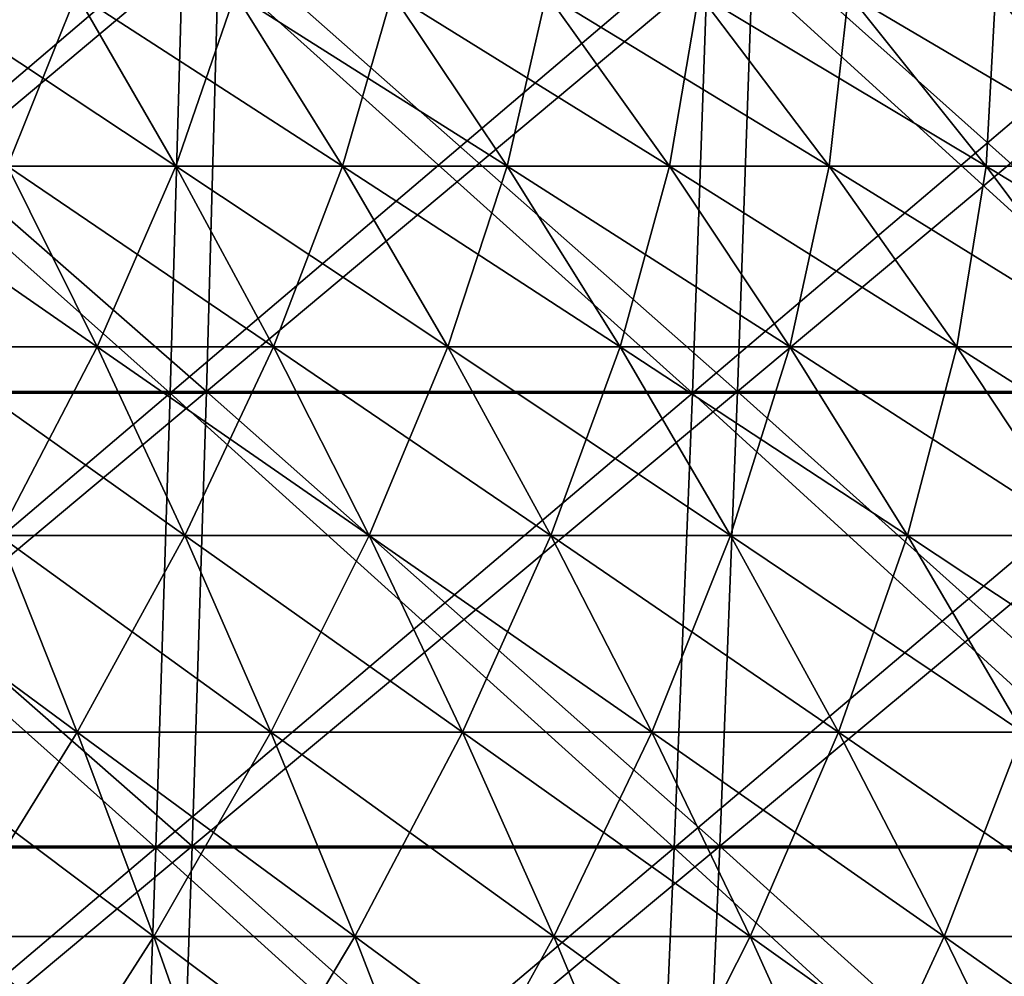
# Model space of a CAD drawing. Header units: millimetres. Extents: x -125 to 125, y -45 to 4025.
# Tile 685 of 755: x 13.63 to 20.5, y 3991.7 to 3998.38. Entities that reach past the tile are written whole.
import ezdxf

# ---------------------------------------------------------------- set-up
doc = ezdxf.new("R2010")
doc.units = ezdxf.units.MM
doc.header["$LTSCALE"] = 6.999206
for name, color, linetype in [('21', 7, 'CONTINUOUS'), ('22', 7, 'CONTINUOUS'), ('23', 7, 'CONTINUOUS'), ('24', 7, 'CONTINUOUS'), ('26', 7, 'CONTINUOUS'), ('27', 7, 'CONTINUOUS')]:
    doc.layers.add(name, color=color, linetype=linetype)

msp = doc.modelspace()

# ---------------------------------------------------------------- linework, layer by layer
at = {"layer": '21', "color": 7, "linetype": 'CONTINUOUS'}
for points in [[(11.2142, 3995.7875, 121.0201), (14.9357, 3995.7875, 120.6174), (11.281, 3998.983, 121.7409), (11.2142, 3995.7875, 121.0201)], [(11.281, 3998.983, 121.7409), (14.9357, 3995.7875, 120.6174), (15.0246, 3998.983, 121.3358), (11.281, 3998.983, 121.7409)], [(14.9357, 3995.7875, 120.6174), (18.643, 3995.7875, 120.1002), (15.0246, 3998.983, 121.3358), (14.9357, 3995.7875, 120.6174)], [(15.0246, 3998.983, 121.3358), (18.643, 3995.7875, 120.1002), (18.754, 3998.983, 120.8156), (15.0246, 3998.983, 121.3358)], [(18.643, 3995.7875, 120.1002), (22.3327, 3995.7875, 119.4692), (18.754, 3998.983, 120.8156), (18.643, 3995.7875, 120.1002)], [(18.754, 3998.983, 120.8156), (22.3327, 3995.7875, 119.4692), (22.4657, 3998.983, 120.1807), (18.754, 3998.983, 120.8156)], [(11.1397, 3992.6122, 120.2162), (14.8365, 3992.6122, 119.8161), (11.2142, 3995.7875, 121.0201), (11.1397, 3992.6122, 120.2162)], [(11.2142, 3995.7875, 121.0201), (14.8365, 3992.6122, 119.8161), (14.9357, 3995.7875, 120.6174), (11.2142, 3995.7875, 121.0201)], [(14.8365, 3992.6122, 119.8161), (18.5192, 3992.6122, 119.3024), (14.9357, 3995.7875, 120.6174), (14.8365, 3992.6122, 119.8161)], [(14.9357, 3995.7875, 120.6174), (18.5192, 3992.6122, 119.3024), (18.643, 3995.7875, 120.1002), (14.9357, 3995.7875, 120.6174)], [(18.5192, 3992.6122, 119.3024), (22.1843, 3992.6122, 118.6755), (18.643, 3995.7875, 120.1002), (18.5192, 3992.6122, 119.3024)], [(18.643, 3995.7875, 120.1002), (22.1843, 3992.6122, 118.6755), (22.3327, 3995.7875, 119.4692), (18.643, 3995.7875, 120.1002)], [(11.0575, 3989.4591, 119.3297), (14.727, 3989.4591, 118.9326), (11.1397, 3992.6122, 120.2162), (11.0575, 3989.4591, 119.3297)], [(11.1397, 3992.6122, 120.2162), (14.727, 3989.4591, 118.9326), (14.8365, 3992.6122, 119.8161), (11.1397, 3992.6122, 120.2162)], [(14.727, 3989.4591, 118.9326), (18.3826, 3989.4591, 118.4226), (14.8365, 3992.6122, 119.8161), (14.727, 3989.4591, 118.9326)], [(14.8365, 3992.6122, 119.8161), (18.3826, 3989.4591, 118.4226), (18.5192, 3992.6122, 119.3024), (14.8365, 3992.6122, 119.8161)], [(18.3826, 3989.4591, 118.4226), (22.0207, 3989.4591, 117.8004), (18.5192, 3992.6122, 119.3024), (18.3826, 3989.4591, 118.4226)], [(18.5192, 3992.6122, 119.3024), (22.0207, 3989.4591, 117.8004), (22.1843, 3992.6122, 118.6755), (18.5192, 3992.6122, 119.3024)]]:
    msp.add_3dface(points, dxfattribs=at)
at = {"layer": '22', "color": 7, "linetype": 'CONTINUOUS'}
for points in [[(14.9357, 3995.7875, -120.6174), (11.2142, 3995.7875, -121.0201), (15.0246, 3998.983, -121.3358), (14.9357, 3995.7875, -120.6174)], [(15.0246, 3998.983, -121.3358), (11.2142, 3995.7875, -121.0201), (11.281, 3998.983, -121.7409), (15.0246, 3998.983, -121.3358)], [(18.643, 3995.7875, -120.1002), (14.9357, 3995.7875, -120.6174), (18.754, 3998.983, -120.8156), (18.643, 3995.7875, -120.1002)], [(18.754, 3998.983, -120.8156), (14.9357, 3995.7875, -120.6174), (15.0246, 3998.983, -121.3358), (18.754, 3998.983, -120.8156)], [(22.3327, 3995.7875, -119.4692), (18.643, 3995.7875, -120.1002), (22.4657, 3998.983, -120.1807), (22.3327, 3995.7875, -119.4692)], [(22.4657, 3998.983, -120.1807), (18.643, 3995.7875, -120.1002), (18.754, 3998.983, -120.8156), (22.4657, 3998.983, -120.1807)], [(14.8365, 3992.6122, -119.8161), (11.1397, 3992.6122, -120.2162), (14.9357, 3995.7875, -120.6174), (14.8365, 3992.6122, -119.8161)], [(14.9357, 3995.7875, -120.6174), (11.1397, 3992.6122, -120.2162), (11.2142, 3995.7875, -121.0201), (14.9357, 3995.7875, -120.6174)], [(18.5192, 3992.6122, -119.3024), (14.8365, 3992.6122, -119.8161), (18.643, 3995.7875, -120.1002), (18.5192, 3992.6122, -119.3024)], [(18.643, 3995.7875, -120.1002), (14.8365, 3992.6122, -119.8161), (14.9357, 3995.7875, -120.6174), (18.643, 3995.7875, -120.1002)], [(22.1843, 3992.6122, -118.6755), (18.5192, 3992.6122, -119.3024), (22.3327, 3995.7875, -119.4692), (22.1843, 3992.6122, -118.6755)], [(22.3327, 3995.7875, -119.4692), (18.5192, 3992.6122, -119.3024), (18.643, 3995.7875, -120.1002), (22.3327, 3995.7875, -119.4692)], [(14.727, 3989.4591, -118.9326), (11.0575, 3989.4591, -119.3297), (14.8365, 3992.6122, -119.8161), (14.727, 3989.4591, -118.9326)], [(14.8365, 3992.6122, -119.8161), (11.0575, 3989.4591, -119.3297), (11.1397, 3992.6122, -120.2162), (14.8365, 3992.6122, -119.8161)], [(18.3826, 3989.4591, -118.4226), (14.727, 3989.4591, -118.9326), (18.5192, 3992.6122, -119.3024), (18.3826, 3989.4591, -118.4226)], [(18.5192, 3992.6122, -119.3024), (14.727, 3989.4591, -118.9326), (14.8365, 3992.6122, -119.8161), (18.5192, 3992.6122, -119.3024)], [(22.0207, 3989.4591, -117.8004), (18.3826, 3989.4591, -118.4226), (22.1843, 3992.6122, -118.6755), (22.0207, 3989.4591, -117.8004)], [(22.1843, 3992.6122, -118.6755), (18.3826, 3989.4591, -118.4226), (18.5192, 3992.6122, -119.3024), (22.1843, 3992.6122, -118.6755)]]:
    msp.add_3dface(points, dxfattribs=at)
at = {"layer": '23', "color": 7, "linetype": 'CONTINUOUS'}
for points in [[(11.024, 3995.7762, -118.9682), (14.6824, 3995.7762, -118.5723), (11.092, 3998.9712, -119.7016), (11.024, 3995.7762, -118.9682)], [(11.092, 3998.9712, -119.7016), (14.6824, 3995.7762, -118.5723), (14.7729, 3998.9712, -119.3032), (11.092, 3998.9712, -119.7016)], [(14.6824, 3995.7762, -118.5723), (18.3269, 3995.7762, -118.064), (14.7729, 3998.9712, -119.3032), (14.6824, 3995.7762, -118.5723)], [(14.7729, 3998.9712, -119.3032), (18.3269, 3995.7762, -118.064), (18.4399, 3998.9712, -118.7917), (14.7729, 3998.9712, -119.3032)], [(18.3269, 3995.7762, -118.064), (21.954, 3995.7762, -117.4436), (18.4399, 3998.9712, -118.7917), (18.3269, 3995.7762, -118.064)], [(18.4399, 3998.9712, -118.7917), (21.954, 3995.7762, -117.4436), (22.0893, 3998.9712, -118.1675), (18.4399, 3998.9712, -118.7917)], [(10.9482, 3992.6021, -118.1504), (14.5815, 3992.6021, -117.7572), (11.024, 3995.7762, -118.9682), (10.9482, 3992.6021, -118.1504)], [(11.024, 3995.7762, -118.9682), (14.5815, 3992.6021, -117.7572), (14.6824, 3995.7762, -118.5723), (11.024, 3995.7762, -118.9682)], [(14.5815, 3992.6021, -117.7572), (18.2009, 3992.6021, -117.2523), (14.6824, 3995.7762, -118.5723), (14.5815, 3992.6021, -117.7572)], [(14.6824, 3995.7762, -118.5723), (18.2009, 3992.6021, -117.2523), (18.3269, 3995.7762, -118.064), (14.6824, 3995.7762, -118.5723)], [(18.2009, 3992.6021, -117.2523), (21.8031, 3992.6021, -116.6362), (18.3269, 3995.7762, -118.064), (18.2009, 3992.6021, -117.2523)], [(18.3269, 3995.7762, -118.064), (21.8031, 3992.6021, -116.6362), (21.954, 3995.7762, -117.4436), (18.3269, 3995.7762, -118.064)], [(10.8647, 3989.451, -117.2486), (14.4702, 3989.451, -116.8584), (10.9482, 3992.6021, -118.1504), (10.8647, 3989.451, -117.2486)], [(10.9482, 3992.6021, -118.1504), (14.4702, 3989.451, -116.8584), (14.5815, 3992.6021, -117.7572), (10.9482, 3992.6021, -118.1504)], [(14.4702, 3989.451, -116.8584), (18.062, 3989.451, -116.3573), (14.5815, 3992.6021, -117.7572), (14.4702, 3989.451, -116.8584)], [(14.5815, 3992.6021, -117.7572), (18.062, 3989.451, -116.3573), (18.2009, 3992.6021, -117.2523), (14.5815, 3992.6021, -117.7572)], [(18.062, 3989.451, -116.3573), (21.6367, 3989.451, -115.7459), (18.2009, 3992.6021, -117.2523), (18.062, 3989.451, -116.3573)], [(18.2009, 3992.6021, -117.2523), (21.6367, 3989.451, -115.7459), (21.8031, 3992.6021, -116.6362), (18.2009, 3992.6021, -117.2523)]]:
    msp.add_3dface(points, dxfattribs=at)
at = {"layer": '24', "color": 7, "linetype": 'CONTINUOUS'}
for points in [[(14.6824, 3995.7762, 118.5723), (11.024, 3995.7762, 118.9682), (14.7729, 3998.9712, 119.3032), (14.6824, 3995.7762, 118.5723)], [(14.7729, 3998.9712, 119.3032), (11.024, 3995.7762, 118.9682), (11.092, 3998.9712, 119.7016), (14.7729, 3998.9712, 119.3032)], [(18.3269, 3995.7762, 118.064), (14.6824, 3995.7762, 118.5723), (18.4399, 3998.9712, 118.7917), (18.3269, 3995.7762, 118.064)], [(18.4399, 3998.9712, 118.7917), (14.6824, 3995.7762, 118.5723), (14.7729, 3998.9712, 119.3032), (18.4399, 3998.9712, 118.7917)], [(21.954, 3995.7762, 117.4436), (18.3269, 3995.7762, 118.064), (22.0893, 3998.9712, 118.1675), (21.954, 3995.7762, 117.4436)], [(22.0893, 3998.9712, 118.1675), (18.3269, 3995.7762, 118.064), (18.4399, 3998.9712, 118.7917), (22.0893, 3998.9712, 118.1675)], [(14.5815, 3992.6021, 117.7572), (10.9482, 3992.6021, 118.1504), (14.6824, 3995.7762, 118.5723), (14.5815, 3992.6021, 117.7572)], [(14.6824, 3995.7762, 118.5723), (10.9482, 3992.6021, 118.1504), (11.024, 3995.7762, 118.9682), (14.6824, 3995.7762, 118.5723)], [(18.2009, 3992.6021, 117.2523), (14.5815, 3992.6021, 117.7572), (18.3269, 3995.7762, 118.064), (18.2009, 3992.6021, 117.2523)], [(18.3269, 3995.7762, 118.064), (14.5815, 3992.6021, 117.7572), (14.6824, 3995.7762, 118.5723), (18.3269, 3995.7762, 118.064)], [(21.8031, 3992.6021, 116.6362), (18.2009, 3992.6021, 117.2523), (21.954, 3995.7762, 117.4436), (21.8031, 3992.6021, 116.6362)], [(21.954, 3995.7762, 117.4436), (18.2009, 3992.6021, 117.2523), (18.3269, 3995.7762, 118.064), (21.954, 3995.7762, 117.4436)], [(14.4702, 3989.451, 116.8584), (10.8647, 3989.451, 117.2486), (14.5815, 3992.6021, 117.7572), (14.4702, 3989.451, 116.8584)], [(14.5815, 3992.6021, 117.7572), (10.8647, 3989.451, 117.2486), (10.9482, 3992.6021, 118.1504), (14.5815, 3992.6021, 117.7572)], [(18.062, 3989.451, 116.3573), (14.4702, 3989.451, 116.8584), (18.2009, 3992.6021, 117.2523), (18.062, 3989.451, 116.3573)], [(18.2009, 3992.6021, 117.2523), (14.4702, 3989.451, 116.8584), (14.5815, 3992.6021, 117.7572), (18.2009, 3992.6021, 117.2523)], [(21.6367, 3989.451, 115.7459), (18.062, 3989.451, 116.3573), (21.8031, 3992.6021, 116.6362), (21.6367, 3989.451, 115.7459)], [(21.8031, 3992.6021, 116.6362), (18.062, 3989.451, 116.3573), (18.2009, 3992.6021, 117.2523), (21.8031, 3992.6021, 116.6362)]]:
    msp.add_3dface(points, dxfattribs=at)
at = {"layer": '26', "color": 7, "linetype": 'CONTINUOUS'}
for points in [[(13.5453, 3997.3603, 38.4386), (14.7226, 3997.3603, 38.0033), (12.9064, 3998.5637, 36.6258), (13.5453, 3997.3603, 38.4386)], [(12.9064, 3998.5637, 36.6258), (14.7226, 3997.3603, 38.0033), (14.0282, 3998.5637, 36.211), (12.9064, 3998.5637, 36.6258)], [(14.7226, 3997.3603, 38.0033), (15.8859, 3997.3603, 37.5319), (14.0282, 3998.5637, 36.211), (14.7226, 3997.3603, 38.0033)], [(14.0282, 3998.5637, 36.211), (15.8859, 3997.3603, 37.5319), (15.1367, 3998.5637, 35.7618), (14.0282, 3998.5637, 36.211)], [(15.8859, 3997.3603, 37.5319), (17.0341, 3997.3603, 37.0249), (15.1367, 3998.5637, 35.7618), (15.8859, 3997.3603, 37.5319)], [(15.1367, 3998.5637, 35.7618), (17.0341, 3997.3603, 37.0249), (16.2308, 3998.5637, 35.2787), (15.1367, 3998.5637, 35.7618)], [(17.0341, 3997.3603, 37.0249), (18.1663, 3997.3603, 36.4828), (16.2308, 3998.5637, 35.2787), (17.0341, 3997.3603, 37.0249)], [(16.2308, 3998.5637, 35.2787), (18.1663, 3997.3603, 36.4828), (17.3095, 3998.5637, 34.7621), (16.2308, 3998.5637, 35.2787)], [(18.1663, 3997.3603, 36.4828), (19.2811, 3997.3603, 35.906), (17.3095, 3998.5637, 34.7621), (18.1663, 3997.3603, 36.4828)], [(17.3095, 3998.5637, 34.7621), (19.2811, 3997.3603, 35.906), (18.3718, 3998.5637, 34.2126), (17.3095, 3998.5637, 34.7621)], [(19.2811, 3997.3603, 35.906), (20.3777, 3997.3603, 35.2952), (18.3718, 3998.5637, 34.2126), (19.2811, 3997.3603, 35.906)], [(18.3718, 3998.5637, 34.2126), (20.3777, 3997.3603, 35.2952), (19.4166, 3998.5637, 33.6306), (18.3718, 3998.5637, 34.2126)], [(20.3777, 3997.3603, 35.2952), (21.455, 3997.3603, 34.651), (19.4166, 3998.5637, 33.6306), (20.3777, 3997.3603, 35.2952)], [(19.4166, 3998.5637, 33.6306), (21.455, 3997.3603, 34.651), (20.4431, 3998.5637, 33.0167), (19.4166, 3998.5637, 33.6306)], [(21.455, 3997.3603, 34.651), (22.5119, 3997.3603, 33.9738), (20.4431, 3998.5637, 33.0167), (21.455, 3997.3603, 34.651)], [(20.4431, 3998.5637, 33.0167), (22.5119, 3997.3603, 33.9738), (21.4501, 3998.5637, 32.3715), (20.4431, 3998.5637, 33.0167)], [(12.9265, 3996.0993, 40.6337), (14.1717, 3996.0993, 40.2164), (12.3551, 3997.3603, 38.8375), (12.9265, 3996.0993, 40.6337)], [(12.3551, 3997.3603, 38.8375), (14.1717, 3996.0993, 40.2164), (13.5453, 3997.3603, 38.4386), (12.3551, 3997.3603, 38.8375)], [(14.1717, 3996.0993, 40.2164), (15.4034, 3996.0993, 39.7609), (13.5453, 3997.3603, 38.4386), (14.1717, 3996.0993, 40.2164)], [(13.5453, 3997.3603, 38.4386), (15.4034, 3996.0993, 39.7609), (14.7226, 3997.3603, 38.0033), (13.5453, 3997.3603, 38.4386)], [(15.4034, 3996.0993, 39.7609), (16.6206, 3996.0993, 39.2677), (14.7226, 3997.3603, 38.0033), (15.4034, 3996.0993, 39.7609)], [(14.7226, 3997.3603, 38.0033), (16.6206, 3996.0993, 39.2677), (15.8859, 3997.3603, 37.5319), (14.7226, 3997.3603, 38.0033)], [(16.6206, 3996.0993, 39.2677), (17.8219, 3996.0993, 38.7372), (15.8859, 3997.3603, 37.5319), (16.6206, 3996.0993, 39.2677)], [(15.8859, 3997.3603, 37.5319), (17.8219, 3996.0993, 38.7372), (17.0341, 3997.3603, 37.0249), (15.8859, 3997.3603, 37.5319)], [(17.8219, 3996.0993, 38.7372), (19.0064, 3996.0993, 38.17), (17.0341, 3997.3603, 37.0249), (17.8219, 3996.0993, 38.7372)], [(17.0341, 3997.3603, 37.0249), (19.0064, 3996.0993, 38.17), (18.1663, 3997.3603, 36.4828), (17.0341, 3997.3603, 37.0249)], [(19.0064, 3996.0993, 38.17), (20.1728, 3996.0993, 37.5666), (18.1663, 3997.3603, 36.4828), (19.0064, 3996.0993, 38.17)], [(18.1663, 3997.3603, 36.4828), (20.1728, 3996.0993, 37.5666), (19.2811, 3997.3603, 35.906), (18.1663, 3997.3603, 36.4828)], [(20.1728, 3996.0993, 37.5666), (21.3201, 3996.0993, 36.9276), (19.2811, 3997.3603, 35.906), (20.1728, 3996.0993, 37.5666)], [(19.2811, 3997.3603, 35.906), (21.3201, 3996.0993, 36.9276), (20.3777, 3997.3603, 35.2952), (19.2811, 3997.3603, 35.906)], [(21.3201, 3996.0993, 36.9276), (22.4472, 3996.0993, 36.2535), (20.3777, 3997.3603, 35.2952), (21.3201, 3996.0993, 36.9276)], [(20.3777, 3997.3603, 35.2952), (22.4472, 3996.0993, 36.2535), (21.455, 3997.3603, 34.651), (20.3777, 3997.3603, 35.2952)], [(13.4861, 3994.782, 42.3927), (14.7852, 3994.782, 41.9573), (12.9265, 3996.0993, 40.6337), (13.4861, 3994.782, 42.3927)], [(12.9265, 3996.0993, 40.6337), (14.7852, 3994.782, 41.9573), (14.1717, 3996.0993, 40.2164), (12.9265, 3996.0993, 40.6337)], [(14.7852, 3994.782, 41.9573), (16.0703, 3994.782, 41.4821), (14.1717, 3996.0993, 40.2164), (14.7852, 3994.782, 41.9573)], [(14.1717, 3996.0993, 40.2164), (16.0703, 3994.782, 41.4821), (15.4034, 3996.0993, 39.7609), (14.1717, 3996.0993, 40.2164)], [(16.0703, 3994.782, 41.4821), (17.3401, 3994.782, 40.9675), (15.4034, 3996.0993, 39.7609), (16.0703, 3994.782, 41.4821)], [(15.4034, 3996.0993, 39.7609), (17.3401, 3994.782, 40.9675), (16.6206, 3996.0993, 39.2677), (15.4034, 3996.0993, 39.7609)], [(17.3401, 3994.782, 40.9675), (18.5934, 3994.782, 40.4141), (16.6206, 3996.0993, 39.2677), (17.3401, 3994.782, 40.9675)], [(16.6206, 3996.0993, 39.2677), (18.5934, 3994.782, 40.4141), (17.8219, 3996.0993, 38.7372), (16.6206, 3996.0993, 39.2677)], [(18.5934, 3994.782, 40.4141), (19.8292, 3994.782, 39.8224), (17.8219, 3996.0993, 38.7372), (18.5934, 3994.782, 40.4141)], [(17.8219, 3996.0993, 38.7372), (19.8292, 3994.782, 39.8224), (19.0064, 3996.0993, 38.17), (17.8219, 3996.0993, 38.7372)], [(19.8292, 3994.782, 39.8224), (21.0461, 3994.782, 39.1928), (19.0064, 3996.0993, 38.17), (19.8292, 3994.782, 39.8224)], [(19.0064, 3996.0993, 38.17), (21.0461, 3994.782, 39.1928), (20.1728, 3996.0993, 37.5666), (19.0064, 3996.0993, 38.17)], [(21.0461, 3994.782, 39.1928), (22.2431, 3994.782, 38.5261), (20.1728, 3996.0993, 37.5666), (21.0461, 3994.782, 39.1928)], [(20.1728, 3996.0993, 37.5666), (22.2431, 3994.782, 38.5261), (21.3201, 3996.0993, 36.9276), (20.1728, 3996.0993, 37.5666)], [(12.6682, 3993.4094, 44.5242), (14.0333, 3993.4094, 44.113), (12.1742, 3994.782, 42.7879), (12.6682, 3993.4094, 44.5242)], [(12.1742, 3994.782, 42.7879), (14.0333, 3993.4094, 44.113), (13.4861, 3994.782, 42.3927), (12.1742, 3994.782, 42.7879)], [(14.0333, 3993.4094, 44.113), (15.3852, 3993.4094, 43.6599), (13.4861, 3994.782, 42.3927), (14.0333, 3993.4094, 44.113)], [(13.4861, 3994.782, 42.3927), (15.3852, 3993.4094, 43.6599), (14.7852, 3994.782, 41.9573), (13.4861, 3994.782, 42.3927)], [(15.3852, 3993.4094, 43.6599), (16.7224, 3993.4094, 43.1654), (14.7852, 3994.782, 41.9573), (15.3852, 3993.4094, 43.6599)], [(14.7852, 3994.782, 41.9573), (16.7224, 3993.4094, 43.1654), (16.0703, 3994.782, 41.4821), (14.7852, 3994.782, 41.9573)], [(16.7224, 3993.4094, 43.1654), (18.0437, 3993.4094, 42.63), (16.0703, 3994.782, 41.4821), (16.7224, 3993.4094, 43.1654)], [(16.0703, 3994.782, 41.4821), (18.0437, 3993.4094, 42.63), (17.3401, 3994.782, 40.9675), (16.0703, 3994.782, 41.4821)], [(18.0437, 3993.4094, 42.63), (19.348, 3993.4094, 42.0541), (17.3401, 3994.782, 40.9675), (18.0437, 3993.4094, 42.63)], [(17.3401, 3994.782, 40.9675), (19.348, 3993.4094, 42.0541), (18.5934, 3994.782, 40.4141), (17.3401, 3994.782, 40.9675)], [(19.348, 3993.4094, 42.0541), (20.6338, 3993.4094, 41.4383), (18.5934, 3994.782, 40.4141), (19.348, 3993.4094, 42.0541)], [(18.5934, 3994.782, 40.4141), (20.6338, 3993.4094, 41.4383), (19.8292, 3994.782, 39.8224), (18.5934, 3994.782, 40.4141)], [(20.6338, 3993.4094, 41.4383), (21.9001, 3993.4094, 40.7833), (19.8292, 3994.782, 39.8224), (20.6338, 3993.4094, 41.4383)], [(19.8292, 3994.782, 39.8224), (21.9001, 3993.4094, 40.7833), (21.0461, 3994.782, 39.1928), (19.8292, 3994.782, 39.8224)], [(13.1507, 3991.9829, 46.2198), (14.5678, 3991.9829, 45.7929), (12.6682, 3993.4094, 44.5242), (13.1507, 3991.9829, 46.2198)], [(12.6682, 3993.4094, 44.5242), (14.5678, 3991.9829, 45.7929), (14.0333, 3993.4094, 44.113), (12.6682, 3993.4094, 44.5242)], [(14.5678, 3991.9829, 45.7929), (15.9711, 3991.9829, 45.3226), (14.0333, 3993.4094, 44.113), (14.5678, 3991.9829, 45.7929)], [(14.0333, 3993.4094, 44.113), (15.9711, 3991.9829, 45.3226), (15.3852, 3993.4094, 43.6599), (14.0333, 3993.4094, 44.113)], [(15.9711, 3991.9829, 45.3226), (17.3592, 3991.9829, 44.8092), (15.3852, 3993.4094, 43.6599), (15.9711, 3991.9829, 45.3226)], [(15.3852, 3993.4094, 43.6599), (17.3592, 3991.9829, 44.8092), (16.7224, 3993.4094, 43.1654), (15.3852, 3993.4094, 43.6599)], [(17.3592, 3991.9829, 44.8092), (18.7309, 3991.9829, 44.2534), (16.7224, 3993.4094, 43.1654), (17.3592, 3991.9829, 44.8092)], [(16.7224, 3993.4094, 43.1654), (18.7309, 3991.9829, 44.2534), (18.0437, 3993.4094, 42.63), (16.7224, 3993.4094, 43.1654)], [(18.7309, 3991.9829, 44.2534), (20.0848, 3991.9829, 43.6556), (18.0437, 3993.4094, 42.63), (18.7309, 3991.9829, 44.2534)], [(18.0437, 3993.4094, 42.63), (20.0848, 3991.9829, 43.6556), (19.348, 3993.4094, 42.0541), (18.0437, 3993.4094, 42.63)], [(20.0848, 3991.9829, 43.6556), (21.4196, 3991.9829, 43.0164), (19.348, 3993.4094, 42.0541), (20.0848, 3991.9829, 43.6556)], [(19.348, 3993.4094, 42.0541), (21.4196, 3991.9829, 43.0164), (20.6338, 3993.4094, 41.4383), (19.348, 3993.4094, 42.0541)], [(13.6211, 3990.5037, 47.8731), (15.0889, 3990.5037, 47.431), (13.1507, 3991.9829, 46.2198), (13.6211, 3990.5037, 47.8731)], [(13.1507, 3991.9829, 46.2198), (15.0889, 3990.5037, 47.431), (14.5678, 3991.9829, 45.7929), (13.1507, 3991.9829, 46.2198)], [(15.0889, 3990.5037, 47.431), (16.5424, 3990.5037, 46.9438), (14.5678, 3991.9829, 45.7929), (15.0889, 3990.5037, 47.431)], [(14.5678, 3991.9829, 45.7929), (16.5424, 3990.5037, 46.9438), (15.9711, 3991.9829, 45.3226), (14.5678, 3991.9829, 45.7929)], [(16.5424, 3990.5037, 46.9438), (17.9802, 3990.5037, 46.4121), (15.9711, 3991.9829, 45.3226), (16.5424, 3990.5037, 46.9438)], [(15.9711, 3991.9829, 45.3226), (17.9802, 3990.5037, 46.4121), (17.3592, 3991.9829, 44.8092), (15.9711, 3991.9829, 45.3226)], [(17.9802, 3990.5037, 46.4121), (19.4009, 3990.5037, 45.8364), (17.3592, 3991.9829, 44.8092), (17.9802, 3990.5037, 46.4121)], [(17.3592, 3991.9829, 44.8092), (19.4009, 3990.5037, 45.8364), (18.7309, 3991.9829, 44.2534), (17.3592, 3991.9829, 44.8092)], [(19.4009, 3990.5037, 45.8364), (20.8032, 3990.5037, 45.2172), (18.7309, 3991.9829, 44.2534), (19.4009, 3990.5037, 45.8364)], [(18.7309, 3991.9829, 44.2534), (20.8032, 3990.5037, 45.2172), (20.0848, 3991.9829, 43.6556), (18.7309, 3991.9829, 44.2534)], [(20.8032, 3990.5037, 45.2172), (22.1858, 3990.5037, 44.5551), (20.0848, 3991.9829, 43.6556), (20.8032, 3990.5037, 45.2172)], [(20.0848, 3991.9829, 43.6556), (22.1858, 3990.5037, 44.5551), (21.4196, 3991.9829, 43.0164), (20.0848, 3991.9829, 43.6556)]]:
    msp.add_3dface(points, dxfattribs=at)
at = {"layer": '27', "color": 7, "linetype": 'CONTINUOUS'}
for points in [[(14.0282, 3998.5637, -36.211), (13.5453, 3997.3603, -38.4386), (12.9064, 3998.5637, -36.6258), (14.0282, 3998.5637, -36.211)], [(14.7226, 3997.3603, -38.0033), (13.5453, 3997.3603, -38.4386), (14.0282, 3998.5637, -36.211), (14.7226, 3997.3603, -38.0033)], [(15.1367, 3998.5637, -35.7618), (14.7226, 3997.3603, -38.0033), (14.0282, 3998.5637, -36.211), (15.1367, 3998.5637, -35.7618)], [(15.8859, 3997.3603, -37.5319), (14.7226, 3997.3603, -38.0033), (15.1367, 3998.5637, -35.7618), (15.8859, 3997.3603, -37.5319)], [(16.2308, 3998.5637, -35.2787), (15.8859, 3997.3603, -37.5319), (15.1367, 3998.5637, -35.7618), (16.2308, 3998.5637, -35.2787)], [(17.0341, 3997.3603, -37.0249), (15.8859, 3997.3603, -37.5319), (16.2308, 3998.5637, -35.2787), (17.0341, 3997.3603, -37.0249)], [(17.3095, 3998.5637, -34.7621), (17.0341, 3997.3603, -37.0249), (16.2308, 3998.5637, -35.2787), (17.3095, 3998.5637, -34.7621)], [(18.1663, 3997.3603, -36.4828), (17.0341, 3997.3603, -37.0249), (17.3095, 3998.5637, -34.7621), (18.1663, 3997.3603, -36.4828)], [(18.3718, 3998.5637, -34.2126), (18.1663, 3997.3603, -36.4828), (17.3095, 3998.5637, -34.7621), (18.3718, 3998.5637, -34.2126)], [(19.2811, 3997.3603, -35.906), (18.1663, 3997.3603, -36.4828), (18.3718, 3998.5637, -34.2126), (19.2811, 3997.3603, -35.906)], [(19.4166, 3998.5637, -33.6306), (19.2811, 3997.3603, -35.906), (18.3718, 3998.5637, -34.2126), (19.4166, 3998.5637, -33.6306)], [(20.3777, 3997.3603, -35.2952), (19.2811, 3997.3603, -35.906), (19.4166, 3998.5637, -33.6306), (20.3777, 3997.3603, -35.2952)], [(20.4431, 3998.5637, -33.0167), (20.3777, 3997.3603, -35.2952), (19.4166, 3998.5637, -33.6306), (20.4431, 3998.5637, -33.0167)], [(21.455, 3997.3603, -34.651), (20.3777, 3997.3603, -35.2952), (20.4431, 3998.5637, -33.0167), (21.455, 3997.3603, -34.651)], [(21.4501, 3998.5637, -32.3715), (21.455, 3997.3603, -34.651), (20.4431, 3998.5637, -33.0167), (21.4501, 3998.5637, -32.3715)], [(14.1717, 3996.0993, -40.2164), (12.9265, 3996.0993, -40.6337), (13.5453, 3997.3603, -38.4386), (14.1717, 3996.0993, -40.2164)], [(14.7226, 3997.3603, -38.0033), (14.1717, 3996.0993, -40.2164), (13.5453, 3997.3603, -38.4386), (14.7226, 3997.3603, -38.0033)], [(15.4034, 3996.0993, -39.7609), (14.1717, 3996.0993, -40.2164), (14.7226, 3997.3603, -38.0033), (15.4034, 3996.0993, -39.7609)], [(15.8859, 3997.3603, -37.5319), (15.4034, 3996.0993, -39.7609), (14.7226, 3997.3603, -38.0033), (15.8859, 3997.3603, -37.5319)], [(16.6206, 3996.0993, -39.2677), (15.4034, 3996.0993, -39.7609), (15.8859, 3997.3603, -37.5319), (16.6206, 3996.0993, -39.2677)], [(17.0341, 3997.3603, -37.0249), (16.6206, 3996.0993, -39.2677), (15.8859, 3997.3603, -37.5319), (17.0341, 3997.3603, -37.0249)], [(17.8219, 3996.0993, -38.7372), (16.6206, 3996.0993, -39.2677), (17.0341, 3997.3603, -37.0249), (17.8219, 3996.0993, -38.7372)], [(18.1663, 3997.3603, -36.4828), (17.8219, 3996.0993, -38.7372), (17.0341, 3997.3603, -37.0249), (18.1663, 3997.3603, -36.4828)], [(19.0064, 3996.0993, -38.17), (17.8219, 3996.0993, -38.7372), (18.1663, 3997.3603, -36.4828), (19.0064, 3996.0993, -38.17)], [(19.2811, 3997.3603, -35.906), (19.0064, 3996.0993, -38.17), (18.1663, 3997.3603, -36.4828), (19.2811, 3997.3603, -35.906)], [(20.1728, 3996.0993, -37.5666), (19.0064, 3996.0993, -38.17), (19.2811, 3997.3603, -35.906), (20.1728, 3996.0993, -37.5666)], [(20.3777, 3997.3603, -35.2952), (20.1728, 3996.0993, -37.5666), (19.2811, 3997.3603, -35.906), (20.3777, 3997.3603, -35.2952)], [(21.3201, 3996.0993, -36.9276), (20.1728, 3996.0993, -37.5666), (20.3777, 3997.3603, -35.2952), (21.3201, 3996.0993, -36.9276)], [(21.455, 3997.3603, -34.651), (21.3201, 3996.0993, -36.9276), (20.3777, 3997.3603, -35.2952), (21.455, 3997.3603, -34.651)], [(14.1717, 3996.0993, -40.2164), (13.4861, 3994.782, -42.3927), (12.9265, 3996.0993, -40.6337), (14.1717, 3996.0993, -40.2164)], [(14.7852, 3994.782, -41.9573), (13.4861, 3994.782, -42.3927), (14.1717, 3996.0993, -40.2164), (14.7852, 3994.782, -41.9573)], [(15.4034, 3996.0993, -39.7609), (14.7852, 3994.782, -41.9573), (14.1717, 3996.0993, -40.2164), (15.4034, 3996.0993, -39.7609)], [(16.0703, 3994.782, -41.4821), (14.7852, 3994.782, -41.9573), (15.4034, 3996.0993, -39.7609), (16.0703, 3994.782, -41.4821)], [(16.6206, 3996.0993, -39.2677), (16.0703, 3994.782, -41.4821), (15.4034, 3996.0993, -39.7609), (16.6206, 3996.0993, -39.2677)], [(17.3401, 3994.782, -40.9675), (16.0703, 3994.782, -41.4821), (16.6206, 3996.0993, -39.2677), (17.3401, 3994.782, -40.9675)], [(17.8219, 3996.0993, -38.7372), (17.3401, 3994.782, -40.9675), (16.6206, 3996.0993, -39.2677), (17.8219, 3996.0993, -38.7372)], [(18.5934, 3994.782, -40.4141), (17.3401, 3994.782, -40.9675), (17.8219, 3996.0993, -38.7372), (18.5934, 3994.782, -40.4141)], [(19.0064, 3996.0993, -38.17), (18.5934, 3994.782, -40.4141), (17.8219, 3996.0993, -38.7372), (19.0064, 3996.0993, -38.17)], [(19.8292, 3994.782, -39.8224), (18.5934, 3994.782, -40.4141), (19.0064, 3996.0993, -38.17), (19.8292, 3994.782, -39.8224)], [(20.1728, 3996.0993, -37.5666), (19.8292, 3994.782, -39.8224), (19.0064, 3996.0993, -38.17), (20.1728, 3996.0993, -37.5666)], [(21.0461, 3994.782, -39.1928), (19.8292, 3994.782, -39.8224), (20.1728, 3996.0993, -37.5666), (21.0461, 3994.782, -39.1928)], [(21.3201, 3996.0993, -36.9276), (21.0461, 3994.782, -39.1928), (20.1728, 3996.0993, -37.5666), (21.3201, 3996.0993, -36.9276)], [(14.0333, 3993.4094, -44.113), (12.6682, 3993.4094, -44.5242), (13.4861, 3994.782, -42.3927), (14.0333, 3993.4094, -44.113)], [(14.7852, 3994.782, -41.9573), (14.0333, 3993.4094, -44.113), (13.4861, 3994.782, -42.3927), (14.7852, 3994.782, -41.9573)], [(15.3852, 3993.4094, -43.6599), (14.0333, 3993.4094, -44.113), (14.7852, 3994.782, -41.9573), (15.3852, 3993.4094, -43.6599)], [(16.0703, 3994.782, -41.4821), (15.3852, 3993.4094, -43.6599), (14.7852, 3994.782, -41.9573), (16.0703, 3994.782, -41.4821)], [(16.7224, 3993.4094, -43.1654), (15.3852, 3993.4094, -43.6599), (16.0703, 3994.782, -41.4821), (16.7224, 3993.4094, -43.1654)], [(17.3401, 3994.782, -40.9675), (16.7224, 3993.4094, -43.1654), (16.0703, 3994.782, -41.4821), (17.3401, 3994.782, -40.9675)], [(18.0437, 3993.4094, -42.63), (16.7224, 3993.4094, -43.1654), (17.3401, 3994.782, -40.9675), (18.0437, 3993.4094, -42.63)], [(18.5934, 3994.782, -40.4141), (18.0437, 3993.4094, -42.63), (17.3401, 3994.782, -40.9675), (18.5934, 3994.782, -40.4141)], [(19.348, 3993.4094, -42.0541), (18.0437, 3993.4094, -42.63), (18.5934, 3994.782, -40.4141), (19.348, 3993.4094, -42.0541)], [(19.8292, 3994.782, -39.8224), (19.348, 3993.4094, -42.0541), (18.5934, 3994.782, -40.4141), (19.8292, 3994.782, -39.8224)], [(20.6338, 3993.4094, -41.4383), (19.348, 3993.4094, -42.0541), (19.8292, 3994.782, -39.8224), (20.6338, 3993.4094, -41.4383)], [(21.0461, 3994.782, -39.1928), (20.6338, 3993.4094, -41.4383), (19.8292, 3994.782, -39.8224), (21.0461, 3994.782, -39.1928)], [(14.0333, 3993.4094, -44.113), (13.1507, 3991.9829, -46.2198), (12.6682, 3993.4094, -44.5242), (14.0333, 3993.4094, -44.113)], [(14.5678, 3991.9829, -45.7929), (13.1507, 3991.9829, -46.2198), (14.0333, 3993.4094, -44.113), (14.5678, 3991.9829, -45.7929)], [(15.3852, 3993.4094, -43.6599), (14.5678, 3991.9829, -45.7929), (14.0333, 3993.4094, -44.113), (15.3852, 3993.4094, -43.6599)], [(15.9711, 3991.9829, -45.3226), (14.5678, 3991.9829, -45.7929), (15.3852, 3993.4094, -43.6599), (15.9711, 3991.9829, -45.3226)], [(16.7224, 3993.4094, -43.1654), (15.9711, 3991.9829, -45.3226), (15.3852, 3993.4094, -43.6599), (16.7224, 3993.4094, -43.1654)], [(17.3592, 3991.9829, -44.8092), (15.9711, 3991.9829, -45.3226), (16.7224, 3993.4094, -43.1654), (17.3592, 3991.9829, -44.8092)], [(18.0437, 3993.4094, -42.63), (17.3592, 3991.9829, -44.8092), (16.7224, 3993.4094, -43.1654), (18.0437, 3993.4094, -42.63)], [(18.7309, 3991.9829, -44.2534), (17.3592, 3991.9829, -44.8092), (18.0437, 3993.4094, -42.63), (18.7309, 3991.9829, -44.2534)], [(19.348, 3993.4094, -42.0541), (18.7309, 3991.9829, -44.2534), (18.0437, 3993.4094, -42.63), (19.348, 3993.4094, -42.0541)], [(20.0848, 3991.9829, -43.6556), (18.7309, 3991.9829, -44.2534), (19.348, 3993.4094, -42.0541), (20.0848, 3991.9829, -43.6556)], [(20.6338, 3993.4094, -41.4383), (20.0848, 3991.9829, -43.6556), (19.348, 3993.4094, -42.0541), (20.6338, 3993.4094, -41.4383)], [(21.4196, 3991.9829, -43.0164), (20.0848, 3991.9829, -43.6556), (20.6338, 3993.4094, -41.4383), (21.4196, 3991.9829, -43.0164)], [(14.5678, 3991.9829, -45.7929), (13.6211, 3990.5037, -47.8731), (13.1507, 3991.9829, -46.2198), (14.5678, 3991.9829, -45.7929)], [(15.0889, 3990.5037, -47.431), (13.6211, 3990.5037, -47.8731), (14.5678, 3991.9829, -45.7929), (15.0889, 3990.5037, -47.431)], [(15.9711, 3991.9829, -45.3226), (15.0889, 3990.5037, -47.431), (14.5678, 3991.9829, -45.7929), (15.9711, 3991.9829, -45.3226)], [(16.5424, 3990.5037, -46.9438), (15.0889, 3990.5037, -47.431), (15.9711, 3991.9829, -45.3226), (16.5424, 3990.5037, -46.9438)], [(17.3592, 3991.9829, -44.8092), (16.5424, 3990.5037, -46.9438), (15.9711, 3991.9829, -45.3226), (17.3592, 3991.9829, -44.8092)], [(17.9802, 3990.5037, -46.4121), (16.5424, 3990.5037, -46.9438), (17.3592, 3991.9829, -44.8092), (17.9802, 3990.5037, -46.4121)], [(18.7309, 3991.9829, -44.2534), (17.9802, 3990.5037, -46.4121), (17.3592, 3991.9829, -44.8092), (18.7309, 3991.9829, -44.2534)], [(19.4009, 3990.5037, -45.8364), (17.9802, 3990.5037, -46.4121), (18.7309, 3991.9829, -44.2534), (19.4009, 3990.5037, -45.8364)], [(20.0848, 3991.9829, -43.6556), (19.4009, 3990.5037, -45.8364), (18.7309, 3991.9829, -44.2534), (20.0848, 3991.9829, -43.6556)], [(20.8032, 3990.5037, -45.2172), (19.4009, 3990.5037, -45.8364), (20.0848, 3991.9829, -43.6556), (20.8032, 3990.5037, -45.2172)], [(21.4196, 3991.9829, -43.0164), (20.8032, 3990.5037, -45.2172), (20.0848, 3991.9829, -43.6556), (21.4196, 3991.9829, -43.0164)]]:
    msp.add_3dface(points, dxfattribs=at)

doc.saveas('drawing.dxf')
